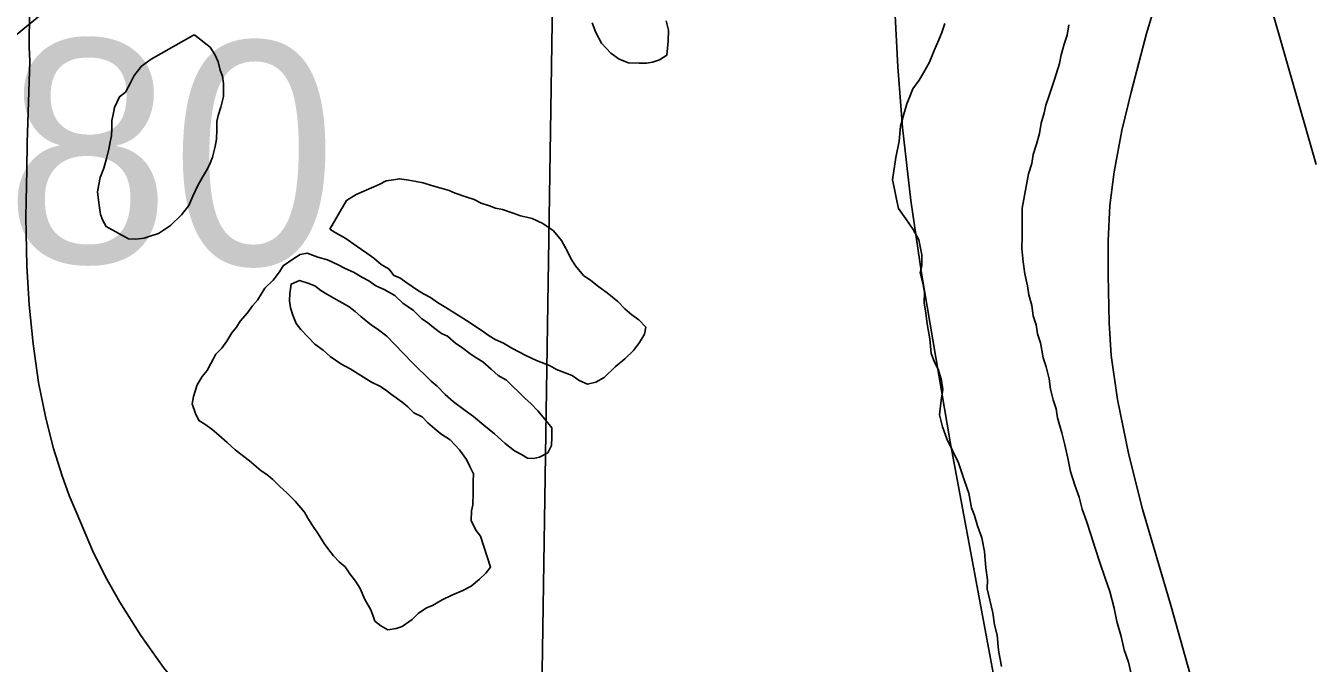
# Model space of a CAD drawing. Extents: x 0 to 68, y 0 to 52.9.
# Drawn here: x 42.6892 to 43.1216, y 37.6954 to 37.9098 of the extents above; entities that cross this region are included whole.
import ezdxf

# ---------------------------------------------------------------- set-up
doc = ezdxf.new("R2010")
doc.units = 0
for name, color, linetype in [('Default', 7, 'Continuous'), ('GM_X_Minor_Lake', 7, 'Continuous'), ('GM_X_Minor_River', 7, 'Continuous'), ('GM_X_State_Route', 7, 'Continuous'), ('GM_X_State_Shield', 7, 'Continuous'), ('GM_X_Township_Road_Text', 7, 'Continuous')]:
    doc.layers.add(name, color=color, linetype=linetype)

msp = doc.modelspace()

# ---------------------------------------------------------------- linework, layer by layer
at = {"layer": 'Default'}
for points in [[(42.25806, 37.5546), (42.66184, 37.88702), (43.17003, 38.30369), (43.28687, 38.4), (43.36751, 38.46624), (43.39418, 38.48818), (43.4146, 38.50525), (43.4277, 38.51683), (43.44096, 38.52887), (43.44755, 38.53508)], [(42.25806, 38.48584), (42.87499, 38.47751), (42.85875, 37.42389), (42.25806, 37.43201)], [(42.98036, 37.93702), (42.98257, 37.89597), (42.98411, 37.87549), (42.98687, 37.85098), (42.99043, 37.82658), (43.00013, 37.76986), (43.03174, 37.60013)], [(43.1217, 37.53188), (43.11654, 37.55949), (43.11138, 37.58247), (43.10331, 37.61162), (43.07445, 37.71452), (43.06483, 37.74727), (43.06019, 37.76545), (43.05641, 37.78414), (43.05434, 37.79889), (43.05365, 37.80987), (43.05331, 37.82599), (43.0533, 37.83748), (43.05381, 37.84931), (43.05535, 37.86063), (43.05791, 37.87453), (43.06099, 37.88739), (43.06613, 37.90711), (43.07184, 37.92605)], [(42.69053, 37.89781), (42.69037, 37.9025), (42.69047, 37.91486), (42.69049, 37.9227), (42.69046, 37.92352)], [(42.82226, 37.61503), (42.77878, 37.64891), (42.76655, 37.65996), (42.7549, 37.67161), (42.74381, 37.6838), (42.73549, 37.69403), (42.72784, 37.70476), (42.72082, 37.71591), (42.71596, 37.72452), (42.71158, 37.73337), (42.70644, 37.7455), (42.70377, 37.75187), (42.7014, 37.75839), (42.6985, 37.76757), (42.69587, 37.77785), (42.69348, 37.78982), (42.69171, 37.80279), (42.69034, 37.8159), (42.68952, 37.82906), (42.68917, 37.84553), (42.68957, 37.86132), (42.68963, 37.87038), (42.69053, 37.89781)]]:
    msp.add_lwpolyline(points, dxfattribs=at)
msp.add_lwpolyline([(42.87499, 38.47751), (43.93627, 38.46518), (43.9204, 37.41034), (42.85875, 37.42389)], close=True, dxfattribs=at)
at = {"layer": 'GM_X_Minor_Lake'}
for points in [[(42.87975, 37.91075), (42.88089, 37.90751), (42.88282, 37.90386), (42.88597, 37.90059), (42.88873, 37.89853), (42.89192, 37.89726), (42.89553, 37.89719), (42.89794, 37.89714), (42.89995, 37.8975), (42.90237, 37.89825), (42.90481, 37.89981), (42.90531, 37.90461), (42.90539, 37.90822), (42.90465, 37.91144)], [(42.74563, 37.90664), (42.73141, 37.8985), (42.72815, 37.89616), (42.72568, 37.893), (42.72443, 37.89061), (42.72276, 37.88744), (42.72072, 37.88588), (42.71904, 37.8823), (42.71859, 37.8799), (42.71815, 37.8779), (42.7181, 37.8751), (42.71805, 37.87269), (42.7176, 37.87069), (42.71716, 37.86829), (42.71629, 37.8651), (42.71542, 37.86191), (42.71415, 37.85872), (42.7137, 37.85633), (42.71325, 37.85393), (42.7136, 37.85111), (42.71395, 37.8487), (42.7143, 37.84628), (42.71506, 37.84426), (42.71623, 37.84223), (42.72377, 37.83807), (42.72617, 37.83802), (42.72899, 37.83836), (42.73141, 37.83912)], [(42.74563, 37.90664), (42.73141, 37.8985), (42.72815, 37.89616), (42.72568, 37.893), (42.72443, 37.89061), (42.72276, 37.88744), (42.72072, 37.88588), (42.71904, 37.8823), (42.71859, 37.8799), (42.71815, 37.8779), (42.7181, 37.8751), (42.71805, 37.87269), (42.7176, 37.87069), (42.71716, 37.86829), (42.71629, 37.8651), (42.71542, 37.86191), (42.71415, 37.85872), (42.7137, 37.85633), (42.71325, 37.85393), (42.7136, 37.85111), (42.71395, 37.8487), (42.7143, 37.84628), (42.71506, 37.84426), (42.71623, 37.84223), (42.72377, 37.83807), (42.72617, 37.83802), (42.72899, 37.83836), (42.73141, 37.83912), (42.73384, 37.83987), (42.7379, 37.8426), (42.74159, 37.84613), (42.74406, 37.84929), (42.74533, 37.85248), (42.74701, 37.85605), (42.74867, 37.85883), (42.75033, 37.8616), (42.75117, 37.86359), (42.75202, 37.86558), (42.75289, 37.86917), (42.75334, 37.87157), (42.75341, 37.87478), (42.75346, 37.87759), (42.75391, 37.87959), (42.75476, 37.88238), (42.75564, 37.88597), (42.75569, 37.88838), (42.75573, 37.89038), (42.75538, 37.8928), (42.75461, 37.89482), (42.75387, 37.89764), (42.75272, 37.90007), (42.75116, 37.90251), (42.74919, 37.90416), (42.74603, 37.90663), (42.74603, 37.90663), (42.74563, 37.90664)], [(42.73141, 37.83912), (42.73384, 37.83987), (42.7379, 37.8426), (42.74159, 37.84613), (42.74406, 37.84929), (42.74533, 37.85248), (42.74701, 37.85605), (42.74867, 37.85883), (42.75033, 37.8616), (42.75117, 37.86359), (42.75202, 37.86558), (42.75289, 37.86917), (42.75334, 37.87157), (42.75341, 37.87478), (42.75346, 37.87759), (42.75391, 37.87959), (42.75476, 37.88238), (42.75564, 37.88597), (42.75569, 37.88838), (42.75573, 37.89038), (42.75538, 37.8928), (42.75461, 37.89482), (42.75387, 37.89764), (42.75272, 37.90007), (42.75116, 37.90251), (42.74919, 37.90416), (42.74603, 37.90663), (42.74603, 37.90663), (42.74563, 37.90664)], [(42.89774, 37.80847), (42.89539, 37.81093), (42.89301, 37.81258), (42.89064, 37.81463), (42.88829, 37.81709), (42.88473, 37.81997), (42.88197, 37.82203), (42.8792, 37.82409), (42.87682, 37.82575), (42.87408, 37.82901), (42.87253, 37.83145), (42.87137, 37.83388), (42.86944, 37.83753), (42.86669, 37.84079), (42.86313, 37.84327), (42.85956, 37.84495), (42.85756, 37.84539), (42.85556, 37.84583), (42.85317, 37.84669), (42.84958, 37.84796), (42.84718, 37.84841), (42.84519, 37.84925), (42.8424, 37.85011), (42.84002, 37.85136), (42.83723, 37.85222), (42.83364, 37.8535), (42.83165, 37.85434), (42.82846, 37.85521), (42.82567, 37.85607), (42.82288, 37.85693), (42.82048, 37.85738), (42.81808, 37.85783), (42.81488, 37.85829), (42.81286, 37.85793), (42.81045, 37.85758), (42.80802, 37.85643), (42.80032, 37.85297), (42.79707, 37.85103), (42.79147, 37.84139)], [(42.79147, 37.84139), (42.79707, 37.85103), (42.80032, 37.85297), (42.80802, 37.85643), (42.81045, 37.85758), (42.81286, 37.85793), (42.81488, 37.85829), (42.81808, 37.85783), (42.82048, 37.85738), (42.82288, 37.85693), (42.82567, 37.85607), (42.82846, 37.85521), (42.83165, 37.85434), (42.83364, 37.8535), (42.83723, 37.85222), (42.84002, 37.85136), (42.8424, 37.85011), (42.84519, 37.84925), (42.84718, 37.84841), (42.84958, 37.84796), (42.85317, 37.84669), (42.85556, 37.84583), (42.85756, 37.84539), (42.85956, 37.84495), (42.86313, 37.84327), (42.86669, 37.84079), (42.86944, 37.83753), (42.87137, 37.83388), (42.87253, 37.83145), (42.87408, 37.82901), (42.87682, 37.82575), (42.8792, 37.82409), (42.88197, 37.82203), (42.88473, 37.81997), (42.88829, 37.81709), (42.89064, 37.81463), (42.89301, 37.81258), (42.89539, 37.81093), (42.89774, 37.80847), (42.8973, 37.80607), (42.89563, 37.8033), (42.89357, 37.80053), (42.89071, 37.79778), (42.88744, 37.79504), (42.88376, 37.7915), (42.88092, 37.78996), (42.87809, 37.78921), (42.87531, 37.79047), (42.87293, 37.79212), (42.86975, 37.79339), (42.86776, 37.79423), (42.86538, 37.79548), (42.86099, 37.79718), (42.85742, 37.79886), (42.85503, 37.80011), (42.85265, 37.80136), (42.84988, 37.80302), (42.84709, 37.80428), (42.84511, 37.80552), (42.84274, 37.80718), (42.84076, 37.80842), (42.83838, 37.81007), (42.83045, 37.81505), (42.82768, 37.81671), (42.8253, 37.81836), (42.82292, 37.81961), (42.82094, 37.82086), (42.81738, 37.82334), (42.815, 37.82499), (42.81301, 37.82583), (42.81145, 37.82787), (42.80868, 37.82953), (42.80631, 37.83159), (42.80393, 37.83324), (42.80037, 37.83572), (42.79681, 37.8382), (42.79324, 37.84027), (42.79147, 37.84139)], [(42.79147, 37.84139), (42.79324, 37.84027), (42.79681, 37.8382), (42.80037, 37.83572), (42.80393, 37.83324), (42.80631, 37.83159), (42.80868, 37.82953), (42.81145, 37.82787), (42.81301, 37.82583), (42.815, 37.82499), (42.81738, 37.82334), (42.82094, 37.82086), (42.82292, 37.81961), (42.8253, 37.81836), (42.82768, 37.81671), (42.83045, 37.81505), (42.83838, 37.81007), (42.84076, 37.80842), (42.84274, 37.80718), (42.84511, 37.80552), (42.84709, 37.80428), (42.84988, 37.80302), (42.85265, 37.80136), (42.85503, 37.80011), (42.85742, 37.79886), (42.86099, 37.79718), (42.86538, 37.79548), (42.86776, 37.79423), (42.86975, 37.79339), (42.87293, 37.79212), (42.87531, 37.79047), (42.87809, 37.78921), (42.88092, 37.78996), (42.88376, 37.7915), (42.88744, 37.79504), (42.89071, 37.79778), (42.89357, 37.80053), (42.89563, 37.8033), (42.8973, 37.80607), (42.89774, 37.80847)], [(42.86603, 37.76859), (42.86609, 37.7714), (42.86616, 37.77461), (42.86381, 37.77746), (42.86146, 37.78032), (42.8591, 37.78277), (42.85712, 37.78442), (42.85083, 37.79056), (42.84805, 37.79222), (42.84569, 37.79428), (42.84293, 37.79674), (42.84094, 37.79798), (42.83896, 37.79923), (42.8358, 37.8017), (42.83382, 37.80294), (42.83106, 37.80541), (42.82907, 37.80625), (42.8263, 37.80831), (42.82433, 37.80995), (42.82235, 37.8112), (42.8196, 37.81406), (42.81604, 37.81654), (42.81328, 37.81901), (42.80971, 37.82108), (42.80692, 37.82234), (42.80455, 37.824), (42.80217, 37.82525), (42.79939, 37.82691), (42.79661, 37.82817), (42.79423, 37.82942), (42.79065, 37.8311), (42.78745, 37.83197), (42.78387, 37.83324), (42.78145, 37.83289), (42.77901, 37.83133), (42.77576, 37.82899), (42.77451, 37.82701), (42.77245, 37.82424), (42.76958, 37.82149), (42.76834, 37.81951), (42.7671, 37.81753), (42.76545, 37.81556), (42.7638, 37.81318), (42.76133, 37.81043), (42.76009, 37.80844), (42.75844, 37.80647), (42.75678, 37.8037), (42.75513, 37.80132), (42.75308, 37.79936), (42.75141, 37.79618), (42.75016, 37.7938), (42.74851, 37.79183), (42.74685, 37.78905), (42.74557, 37.78507), (42.74512, 37.78267), (42.74626, 37.77944), (42.74741, 37.777), (42.74939, 37.77576), (42.75177, 37.77411), (42.75413, 37.77206), (42.75689, 37.76959), (42.75965, 37.76713), (42.76439, 37.76342), (42.76834, 37.76013), (42.77032, 37.75889), (42.77229, 37.75724), (42.77465, 37.75479), (42.77702, 37.75274), (42.77977, 37.74987), (42.78291, 37.7462), (42.78407, 37.74417), (42.78562, 37.74173), (42.78757, 37.73888), (42.78951, 37.73563), (42.79108, 37.73359), (42.79264, 37.73156), (42.79461, 37.72951), (42.79658, 37.72787), (42.79814, 37.72543), (42.80009, 37.72298), (42.80165, 37.72054), (42.80318, 37.7169), (42.80512, 37.71365), (42.80588, 37.71163), (42.80665, 37.70961), (42.80862, 37.70796), (42.811, 37.70671), (42.81382, 37.70706), (42.81584, 37.70782), (42.8191, 37.71016), (42.82114, 37.71212), (42.82399, 37.71407), (42.82601, 37.71483), (42.82927, 37.71677), (42.83251, 37.71831), (42.83615, 37.71984), (42.83899, 37.72139), (42.84185, 37.72374), (42.84389, 37.7257), (42.84554, 37.72768), (42.84214, 37.73818)], [(42.84214, 37.73818), (42.84058, 37.74022), (42.83904, 37.74346), (42.8391, 37.74666), (42.83954, 37.74866), (42.83962, 37.75267), (42.83971, 37.75668), (42.83976, 37.75909), (42.8386, 37.76152), (42.83744, 37.76395), (42.8351, 37.76721), (42.83196, 37.77048), (42.82879, 37.77255), (42.82682, 37.7742), (42.82445, 37.77625), (42.82249, 37.7783), (42.8197, 37.77956), (42.81774, 37.7816), (42.81576, 37.78325), (42.8122, 37.78573), (42.81023, 37.78737), (42.80825, 37.78862), (42.80546, 37.78987), (42.79833, 37.79443), (42.79515, 37.7961), (42.79159, 37.79858), (42.78923, 37.80064), (42.78646, 37.8027), (42.7841, 37.80515), (42.78174, 37.80761), (42.78018, 37.80964), (42.77903, 37.81248), (42.77828, 37.8149), (42.77793, 37.81731), (42.77797, 37.81972), (42.77844, 37.82292), (42.78127, 37.82407), (42.78407, 37.82321), (42.78646, 37.82236), (42.78843, 37.82071), (42.79041, 37.81947), (42.79279, 37.81822), (42.79557, 37.81656), (42.79795, 37.8153), (42.79993, 37.81366), (42.8019, 37.81201), (42.80545, 37.80913), (42.80743, 37.80789), (42.81059, 37.80542), (42.81335, 37.80255), (42.8161, 37.79969), (42.81924, 37.79642), (42.82554, 37.79027), (42.82751, 37.78863), (42.83026, 37.78576), (42.83302, 37.7833), (42.83698, 37.78041), (42.83974, 37.77835), (42.8433, 37.77547), (42.84685, 37.77259), (42.8504, 37.76931), (42.85356, 37.76684), (42.85594, 37.76558), (42.85792, 37.76434), (42.85993, 37.7643), (42.86194, 37.76466), (42.86478, 37.76621), (42.86603, 37.76859)]]:
    msp.add_lwpolyline(points, dxfattribs=at)
at = {"layer": 'GM_X_Minor_River'}
for points in [[(42.99838, 37.91048), (42.99735, 37.90748), (42.99632, 37.90498), (42.99478, 37.90148), (42.99323, 37.89748), (42.99119, 37.89398), (42.98965, 37.89149), (42.98762, 37.8885), (42.98659, 37.88599), (42.98556, 37.88349), (42.98452, 37.87999)], [(43.06105, 37.69181), (43.06009, 37.69584), (43.05862, 37.69988), (43.05766, 37.70441), (43.0562, 37.70945), (43.05524, 37.71398), (43.05379, 37.71952), (43.05232, 37.72406), (43.05037, 37.7296), (43.04891, 37.73414), (43.04744, 37.73867), (43.04598, 37.74321), (43.04451, 37.74724), (43.04355, 37.75127), (43.04208, 37.75531), (43.04062, 37.75984), (43.03966, 37.76437), (43.03869, 37.76891), (43.03773, 37.77293), (43.03627, 37.77797), (43.0358, 37.78099), (43.03482, 37.78402), (43.03385, 37.78754), (43.03339, 37.79107), (43.03242, 37.79509), (43.03144, 37.79812), (43.03097, 37.80063), (43.03049, 37.80315), (43.02951, 37.80617), (43.02904, 37.80919), (43.02807, 37.81222), (43.0276, 37.81574), (43.02663, 37.81927), (43.02615, 37.82229), (43.02519, 37.82631), (43.02473, 37.83034), (43.02427, 37.83486), (43.02431, 37.83888), (43.02435, 37.8429), (43.02438, 37.84591), (43.0244, 37.84843), (43.02653, 37.85996), (43.02756, 37.86346), (43.0281, 37.86647), (43.02913, 37.86998), (43.03018, 37.87348), (43.03071, 37.877), (43.03175, 37.8805), (43.03228, 37.88301), (43.03331, 37.88601), (43.03435, 37.88901), (43.03538, 37.89202), (43.03694, 37.89703), (43.03747, 37.90003), (43.03851, 37.90354), (43.03954, 37.90654), (43.04008, 37.91005)], [(42.98452, 37.87999), (42.98347, 37.87598), (42.98292, 37.87096), (42.98186, 37.86544), (42.98078, 37.85792), (42.98126, 37.85541), (42.98222, 37.85087), (42.9827, 37.84836), (42.98518, 37.84482), (42.98765, 37.84127), (42.98963, 37.83773), (42.99058, 37.8327), (42.99055, 37.82919), (42.99002, 37.82668), (42.99099, 37.82265), (42.99147, 37.82013), (42.99143, 37.81662), (42.9919, 37.8131), (42.99237, 37.80958), (42.99332, 37.80454), (42.99378, 37.79951), (42.99476, 37.79699), (42.99623, 37.79396), (42.9972, 37.79043), (42.99768, 37.78742), (42.99714, 37.7839), (42.99659, 37.77889), (42.99755, 37.77486), (42.99902, 37.77082), (43.00296, 37.76275), (43.00491, 37.7567), (43.00638, 37.75266), (43.00686, 37.75015), (43.00734, 37.74763), (43.00832, 37.74511), (43.00928, 37.74158), (43.01075, 37.73755), (43.01172, 37.73302), (43.01216, 37.72748), (43.01263, 37.72346), (43.0126, 37.72045), (43.01453, 37.71239), (43.01499, 37.70837), (43.01596, 37.70484), (43.01641, 37.69981), (43.01736, 37.69428)]]:
    msp.add_lwpolyline(points, dxfattribs=at)
at = {"layer": 'GM_X_State_Route'}
msp.add_lwpolyline([(43.10601, 37.92348), (43.12327, 37.86315)], dxfattribs=at)

# ---------------------------------------------------------------- texts
at = {"layer": 'GM_X_State_Shield'}
msp.add_text('15', height=0.139219, dxfattribs=at).set_placement((42.4936, 37.61904))
at = {"layer": 'GM_X_Township_Road_Text'}
msp.add_text('T-80', height=0.075, rotation=359.2931, dxfattribs=at).set_placement((42.5872, 37.83161))

doc.saveas('drawing.dxf')
